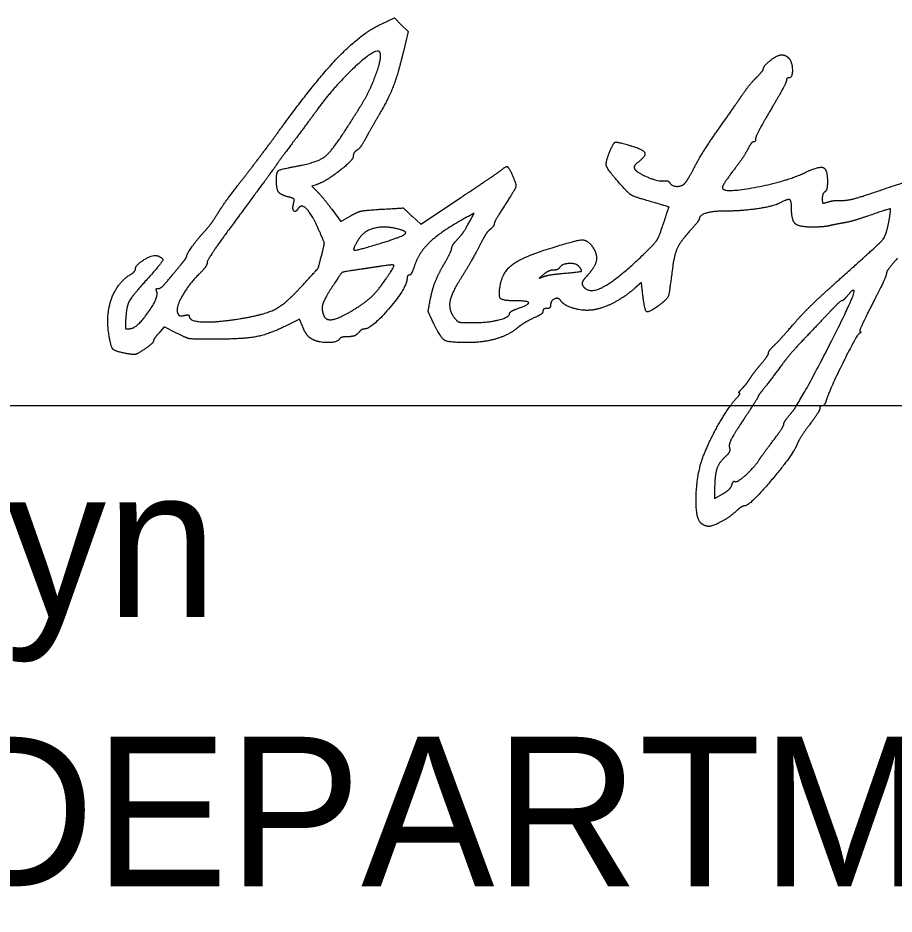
# Model space of a CAD drawing. Extents: x -84548 to 2262448, y -162180 to 525962.
# Drawn here: x 139864 to 144196, y -39877 to -35447 of the extents above; entities that cross this region are included whole.
import ezdxf

# ---------------------------------------------------------------- set-up
doc = ezdxf.new("R2010")
doc.units = 0
for name, color, linetype in [('Default', 7, 'Continuous'), ('GM_X_County', 7, 'Continuous'), ('GM_X_Section', 7, 'Continuous')]:
    doc.layers.add(name, color=color, linetype=linetype)

msp = doc.modelspace()

# ---------------------------------------------------------------- linework, layer by layer
at = {"layer": 'Default'}
for points in [[(141659.1, -35478), (141725.7, -35447.1), (141759.3, -35480.7), (141792.9, -35514.4), (141769.6, -35613)], [(141342.6, -36269.9), (141316.2, -36278.2), (141343.4, -36305.4)], [(141812.4, -36426.7), (141855.4, -36466.9), (142046.7, -36339.6)], [(141415.6, -36393.4), (141460.7, -36454.3), (141507.2, -36426.7)], [(142096.8, -36454.6), (142120.4, -36412.6), (142091.3, -36428.1)], [(142951, -36790.8), (142947.5, -36754.7), (142916.5, -36781.8)], [(141274, -36978.8), (141256.2, -36936.3), (141183.2, -36972.6)], [(140647.5, -37005.4), (140586.8, -36974.9), (140560.1, -37005.5)], [(143308.7, -37773.5), (143308.7, -37823), (143348.5, -37800.1)]]:
    msp.add_lwpolyline(points, dxfattribs=at)
for points in [[(141186.1, -35963.1), (141342.8, -35748.8), (141563.6, -35522.3), (141659.1, -35478)], [(141651.4, -35614.3), (141632.1, -35595), (141428.6, -35783.6), (141347.3, -35896)], [(141554.7, -35889.1), (141604.5, -35810.5), (141667.8, -35630.7), (141651.4, -35614.3)], [(141769.6, -35613), (141743.3, -35724.8), (141694.9, -35849.4), (141645.1, -35933.4)], [(143549.5, -35699.4), (143549.5, -35684.5), (143619.1, -35630.1), (143638.8, -35629.7)], [(143638.8, -35629.7), (143649.6, -35629.5), (143665.3, -35636.2), (143673.6, -35644.5)], [(143673.6, -35644.5), (143692, -35662.9), (143694.1, -35743.4), (143676.2, -35743.4)], [(143514.6, -35742.2), (143533.8, -35723), (143549.5, -35703.7), (143549.5, -35699.4)], [(143441.8, -35833.1), (143462.7, -35802.3), (143495.4, -35761.4), (143514.6, -35742.2)], [(143676.2, -35743.4), (143669.2, -35743.4), (143663.5, -35749.3), (143663.5, -35756.7)], [(143663.5, -35756.7), (143663.5, -35764), (143629.3, -35827.8), (143587.5, -35898.5)], [(143327.7, -35996.8), (143369.6, -35937.6), (143421, -35863.9), (143441.8, -35833.1)], [(141347.3, -35896), (141328.4, -35922.3), (141278.6, -35989.1), (141236.8, -36044.5)], [(141499.1, -35977.1), (141516.5, -35949.6), (141541.5, -35910), (141554.7, -35889.1)], [(143587.5, -35898.5), (143545.7, -35969.3), (143511.4, -36034.6), (143511.4, -36043.6)], [(140974.1, -36245.4), (141021, -36185.5), (141116.4, -36058.5), (141186.1, -35963.1)], [(141645.1, -35933.4), (141626.5, -35964.8), (141599, -36013.3), (141584, -36041.2)], [(141236.2, -36181.2), (141345, -36161.5), (141419.2, -36103.9), (141499.1, -35977.1)], [(143214.8, -36174.2), (143234.9, -36135.9), (143285.7, -36056), (143327.7, -35996.8)], [(141236.8, -36044.5), (141195, -36099.8), (141152.2, -36157.9), (141141.8, -36173.5)], [(141584, -36041.2), (141569, -36069), (141548.9, -36096.4), (141539.3, -36102)], [(142788.9, -36111.5), (142808.6, -36063.8), (142825.2, -36058.5), (142892.3, -36078.3)], [(143500.9, -36060.2), (143495.1, -36060.2), (143482.6, -36075.8), (143473.2, -36095)], [(143511.4, -36043.6), (143511.4, -36052.7), (143506.7, -36060.2), (143500.9, -36060.2)], [(141539.3, -36102), (141529.8, -36107.6), (141521.9, -36120.4), (141521.9, -36130.5)], [(142892.3, -36078.3), (142955.6, -36097), (142970.7, -36129.7), (142930.2, -36160.5)], [(143473.2, -36095), (143463.7, -36114.2), (143431.4, -36162.2), (143401.3, -36201.7)], [(141521.9, -36130.5), (141521.9, -36150.4), (141385.9, -36256.1), (141342.6, -36269.9)], [(142840.6, -36267.1), (142779.8, -36198), (142767.9, -36162.2), (142788.9, -36111.5)], [(141141.8, -36173.5), (141131.3, -36189.2), (141050.2, -36299.8), (140961.6, -36419.3)], [(141141.8, -36245.2), (141141.8, -36209), (141163.5, -36194.3), (141236.2, -36181.2)], [(142253.2, -36199.6), (142277.2, -36179.7), (142289.7, -36184.3), (142305.6, -36219.2)], [(142930.2, -36160.5), (142915.7, -36171.5), (142908, -36186.4), (142913, -36193.6)], [(142913, -36193.6), (142927.1, -36213.6), (143032.2, -36256.8), (143056.7, -36252.7)], [(143165.9, -36259.8), (143172.6, -36251), (143194.7, -36212.5), (143214.8, -36174.2)], [(143756.4, -36211.4), (143824.9, -36178.7), (143866.3, -36195.3), (143866.3, -36255.5)], [(142046.7, -36339.6), (142151.8, -36269.6), (142244.8, -36206.6), (142253.2, -36199.6)], [(142305.6, -36219.2), (142328.7, -36270), (142323.7, -36291.7), (142269.6, -36375.4)], [(143401.3, -36201.7), (143371.3, -36241.1), (143346.7, -36279.4), (143346.7, -36286.6)], [(143346.7, -36286.6), (143346.7, -36314.4), (143661.5, -36256.6), (143756.4, -36211.4)], [(140860.3, -36400.4), (140876, -36375), (140927.2, -36305.2), (140974.1, -36245.4)], [(141199.8, -36331.7), (141162, -36322.2), (141141.8, -36292.1), (141141.8, -36245.2)], [(142964.4, -36346.9), (142907.7, -36330.5), (142881.6, -36313.7), (142840.6, -36267.1)], [(143056.7, -36252.7), (143068.6, -36250.7), (143082, -36255), (143086.6, -36262.3)], [(143086.6, -36262.3), (143097.9, -36280.7), (143150.9, -36279), (143165.9, -36259.8)], [(143866.3, -36255.5), (143866.3, -36279.7), (143860.6, -36303), (143853.6, -36307.3)], [(144089.8, -36312.1), (144302.9, -36238.8), (144334.3, -36247.4), (144312.4, -36373.5)], [(141343.4, -36305.4), (141358.3, -36320.4), (141390.8, -36360), (141415.6, -36393.4)], [(143853.6, -36307.3), (143846.6, -36311.6), (143840.9, -36326.6), (143840.9, -36340.6)], [(143937.8, -36349.3), (143959.7, -36350.1), (144028.1, -36333.4), (144089.8, -36312.1)], [(141226.7, -36364.9), (141231.6, -36346.1), (141225, -36338.1), (141199.8, -36331.7)], [(141249.3, -36390), (141236.5, -36410.6), (141219.6, -36391.8), (141226.7, -36364.9)], [(143053, -36472.5), (143083, -36383.4), (143081, -36380.6), (142964.4, -36346.9)], [(143628.5, -36363.4), (143599, -36379.1), (143439.6, -36402.3), (143360.7, -36402.3)], [(143688.9, -36388.2), (143688.9, -36349.6), (143669.4, -36341.5), (143628.5, -36363.4)], [(143840.9, -36340.6), (143840.9, -36361.2), (143846.3, -36364.3), (143869.4, -36356.9)], [(143869.4, -36356.9), (143885.1, -36351.9), (143915.9, -36348.5), (143937.8, -36349.3)], [(140774.3, -36516), (140809.1, -36477.3), (140831.5, -36447.1), (140860.3, -36400.4)], [(141348.5, -36488.3), (141316.2, -36416.1), (141264.7, -36365), (141249.3, -36390)], [(141507.2, -36426.7), (141541.6, -36406.2), (141581.5, -36397.4), (141661.5, -36392.8)], [(141661.5, -36392.8), (141768.7, -36386.5), (141769.6, -36386.7), (141812.4, -36426.7)], [(142269.6, -36375.4), (142241.7, -36418.6), (142218.9, -36458.7), (142218.9, -36464.5)], [(143360.7, -36402.3), (143300, -36402.3), (143232.7, -36422.2), (143232.7, -36440.2)], [(143790.9, -36481.4), (143725.3, -36481.2), (143688.9, -36447.9), (143688.9, -36388.2)], [(144170.5, -36452.7), (144181.6, -36391.9), (144172.3, -36389.9), (144061.5, -36428.2)], [(140961.6, -36419.3), (140872.9, -36538.9), (140800, -36645.3), (140799.6, -36655.8)], [(142091.3, -36428.1), (141967.7, -36494.3), (141847.5, -36603.5), (141825.8, -36669.3)], [(142029.3, -36550.3), (142058.1, -36518.6), (142071.3, -36499.9), (142096.8, -36454.6)], [(143232.7, -36440.2), (143232.7, -36444.9), (143210.5, -36473.5), (143183.3, -36503.8)], [(143948.6, -36460.2), (143927.7, -36463.6), (143896.4, -36469.8), (143878.9, -36473.9)], [(143933.7, -36732.4), (144121.1, -36565.8), (144157.7, -36522.7), (144170.5, -36452.7)], [(144061.5, -36428.2), (144020.3, -36442.4), (143969.5, -36456.8), (143948.6, -36460.2)], [(141366, -36617.7), (141379.6, -36565.9), (141378, -36554.2), (141348.5, -36488.3)], [(141723.6, -36486.4), (141666.4, -36474.9), (141574.5, -36501.7), (141551.7, -36536.5)], [(141667.7, -36557.8), (141769.2, -36526.6), (141790.3, -36499.7), (141723.6, -36486.4)], [(142200.2, -36490.8), (142189.8, -36499.4), (142173.5, -36521.4), (142163.8, -36539.9)], [(142218.9, -36464.5), (142218.9, -36470.4), (142210.5, -36482.2), (142200.2, -36490.8)], [(142956.4, -36616.6), (143011.5, -36563.5), (143033.4, -36531), (143053, -36472.5)], [(143183.3, -36503.8), (143138.5, -36553.8), (143108.3, -36620.1), (143099.8, -36687.4)], [(143878.9, -36473.9), (143861.5, -36478.1), (143821.9, -36481.4), (143790.9, -36481.4)], [(140698.3, -36624.1), (140698.3, -36615.5), (140746.6, -36546.8), (140774.3, -36516)], [(141551.7, -36536.5), (141514.6, -36593.1), (141538.6, -36597.6), (141667.7, -36557.8)], [(142008.3, -36587.4), (142009.7, -36578.2), (142019.1, -36561.5), (142029.3, -36550.3)], [(142163.8, -36539.9), (142120.9, -36621.3), (142079.8, -36693.9), (142047.4, -36745.2)], [(142448, -36601.6), (142616.1, -36545.7), (142686.9, -36543.5), (142713.7, -36593.4)], [(141963.6, -36677.5), (141986.8, -36637.2), (142007, -36596.6), (142008.3, -36587.4)], [(142713.7, -36593.4), (142730.7, -36625.3), (142712.7, -36685.4), (142673.5, -36727.1)], [(140445, -36687.6), (140445.2, -36667.8), (140533.7, -36615.1), (140553.7, -36622.8)], [(140553.7, -36622.8), (140585.1, -36634.8), (140573.2, -36660.6), (140497.5, -36744.6)], [(140685.6, -36646.8), (140692.6, -36638.4), (140698.3, -36628.2), (140698.3, -36624.1)], [(141262.2, -36778.7), (141347.1, -36685.9), (141348.8, -36683.2), (141366, -36617.7)], [(142249.3, -36765.6), (142260.5, -36706.1), (142346, -36635.5), (142448, -36601.6)], [(142655.5, -36768.9), (142683.8, -36814.6), (142824.8, -36743.2), (142956.4, -36616.6)], [(144213.5, -36634.5), (144182.8, -36668.6), (144157.7, -36703.3), (144157.7, -36711.6)], [(140621.6, -36725.4), (140649.8, -36690.6), (140678.6, -36655.2), (140685.6, -36646.8)], [(140799.6, -36655.8), (140799.3, -36666.2), (140781.7, -36691.7), (140760.6, -36712.4)], [(141658.2, -36674.7), (141628.5, -36679.3), (141587.2, -36685.6), (141566.3, -36688.7)], [(141684.4, -36736.2), (141725.8, -36676.2), (141720.9, -36664.8), (141658.2, -36674.7)], [(141825.8, -36669.3), (141816.7, -36696.7), (141804.6, -36719.1), (141798.7, -36719.1)], [(141906, -36824.6), (141914.4, -36784), (141940.3, -36717.8), (141963.6, -36677.5)], [(142541.1, -36682.6), (142537.3, -36688.7), (142524.2, -36693.8), (142512, -36693.8)], [(142638.7, -36676.8), (142624, -36659), (142553.1, -36663.2), (142541.1, -36682.6)], [(142554.7, -36710.3), (142643, -36702.3), (142655.7, -36697.2), (142638.7, -36676.8)], [(140313.6, -37013), (140298, -36915.1), (140354.8, -36756.6), (140420.2, -36715.7)], [(140420.2, -36715.7), (140433.8, -36707.3), (140444.9, -36694.6), (140445, -36687.6)], [(140556.7, -36785.1), (140564.2, -36787.1), (140593.4, -36760.3), (140621.6, -36725.4)], [(140760.6, -36712.4), (140708.7, -36763.3), (140643.4, -36880), (140652.9, -36904.7)], [(141566.3, -36688.7), (141472.5, -36702.3), (141461.6, -36708.3), (141423.3, -36767.5)], [(141798.7, -36719.1), (141792.8, -36719.1), (141788, -36726.2), (141787.8, -36735)], [(142465.3, -36713.8), (142441, -36733.6), (142441, -36733.7), (142466, -36724.9)], [(142512, -36693.8), (142499.8, -36693.8), (142478.8, -36702.8), (142465.3, -36713.8)], [(142466, -36724.9), (142479.9, -36720.1), (142519.9, -36713.5), (142554.7, -36710.3)], [(142673.5, -36727.1), (142659, -36742.6), (142650.9, -36761.4), (142655.5, -36768.9)], [(143099.8, -36687.4), (143084.8, -36806.2), (143075.7, -36835.2), (143045.7, -36858.7)], [(144157.7, -36711.6), (144157.7, -36719.9), (144126.3, -36787.7), (144087.9, -36862.3)], [(140497.5, -36744.6), (140425.3, -36824.7), (140399, -36878.3), (140395.8, -36951.2)], [(141423.3, -36767.5), (141380, -36834.3), (141363.2, -36886.2), (141375, -36916.9)], [(141526.8, -36887.6), (141585.7, -36850.9), (141643.7, -36795.2), (141684.4, -36736.2)], [(141787.8, -36735), (141787.2, -36780), (141612.4, -36985.2), (141574.7, -36985.2)], [(142047.4, -36745.2), (142005.3, -36811.8), (141993.5, -36892.1), (142020.4, -36928.1)], [(142321.1, -36845.8), (142260.3, -36845.8), (142238.8, -36821.8), (142249.3, -36765.6)], [(143701.1, -36958.1), (143739.2, -36913.8), (143843.8, -36812.2), (143933.7, -36732.4)], [(140421.4, -36982.9), (140454.8, -36977.9), (140560.9, -36827.8), (140550.4, -36800.4)], [(140550.4, -36800.4), (140546.4, -36790), (140549.2, -36783.1), (140556.7, -36785.1)], [(140963.8, -36933.7), (141083.8, -36914.3), (141187.4, -36860.4), (141262.2, -36778.7)], [(142916.5, -36781.8), (142867, -36824.9), (142761.4, -36881.1), (142713.1, -36889.8)], [(143045.7, -36858.7), (142983.8, -36907.5), (142960.7, -36890.8), (142951, -36790.8)], [(143687.3, -37400.7), (143727.7, -37354.6), (144008.8, -36806.8), (143997.8, -36795.7)], [(143997.8, -36795.7), (143993.9, -36791.9), (143980.4, -36801.6), (143967.7, -36817.3)], [(141916.5, -36951.3), (141893.1, -36903.3), (141892.1, -36891.5), (141906, -36824.6)], [(142338.6, -36882.4), (142393, -36862.7), (142384.9, -36845.8), (142321.1, -36845.8)], [(142547.9, -36845), (142537.1, -36827.7), (142497.7, -36844.3), (142497.7, -36866.2)], [(142713.1, -36889.8), (142667.7, -36898.1), (142563.2, -36869.8), (142547.9, -36845)], [(143937.2, -36845.8), (143933.2, -36845.8), (143912.2, -36864.4), (143890.7, -36887)], [(143967.7, -36817.3), (143955, -36833), (143941.3, -36845.8), (143937.2, -36845.8)], [(141375, -36916.9), (141385.6, -36944.7), (141457.3, -36930.8), (141526.8, -36887.6)], [(142294.9, -36908), (142294.9, -36902.6), (142314.6, -36891.1), (142338.6, -36882.4)], [(142459.7, -36896.8), (142459.7, -36904), (142446.8, -36915.6), (142431.2, -36922.7)], [(142478.7, -36883.8), (142468.2, -36883.8), (142459.7, -36889.7), (142459.7, -36896.8)], [(142497.7, -36866.2), (142497.7, -36875.9), (142489.1, -36883.8), (142478.7, -36883.8)], [(143890.7, -36887), (143869.2, -36909.7), (143813.5, -36968.2), (143767, -37017.1)], [(144087.9, -36862.3), (144049.5, -36936.9), (144022.4, -36998), (144027.7, -36998.1)], [(140652.9, -36904.7), (140657.7, -36917.3), (140669.9, -36922.3), (140685.7, -36918.2)], [(140685.7, -36918.2), (140699.6, -36914.5), (140710.9, -36916.3), (140710.9, -36922.2)], [(140710.9, -36922.2), (140710.9, -36946.6), (140846.3, -36952.8), (140963.8, -36933.7)], [(142020.4, -36928.1), (142035.5, -36948.3), (142054.3, -36953.4), (142113.3, -36953.4)], [(142113.3, -36953.4), (142187.1, -36953.5), (142294.9, -36926.6), (142294.9, -36908)], [(142431.2, -36922.7), (142392.4, -36940.3), (142352.1, -36964.1), (142329.8, -36982.6)], [(140395.8, -36951.2), (140394.5, -36980.9), (140398.9, -36986.3), (140421.4, -36982.9)], [(141183.2, -36972.6), (141101, -37013.3), (140968, -37035.9), (140810.1, -37035.9)], [(141317.3, -37034.9), (141303.2, -37027.4), (141283.7, -37002.1), (141274, -36978.8)], [(141574.7, -36985.2), (141568.3, -36985.2), (141556, -36993.8), (141547.3, -37004.2)], [(142084.1, -37052.3), (141991.8, -37051.9), (141954.8, -37029.6), (141916.5, -36951.3)], [(142329.8, -36982.6), (142289.2, -37016.3), (142160.7, -37052.8), (142084.1, -37052.3)], [(143603.5, -37065.8), (143619.1, -37050.9), (143663, -37002.4), (143701.1, -36958.1)], [(140401.1, -37106.6), (140343.6, -37095.8), (140323.4, -37074.1), (140313.6, -37013)], [(140560.1, -37005.5), (140545.5, -37022.3), (140533.5, -37040.3), (140533.4, -37045.5)], [(140810.1, -37035.9), (140727.8, -37035.9), (140696.6, -37030.1), (140647.5, -37005.4)], [(141452.2, -37035.9), (141441.8, -37052.8), (141349.5, -37052.1), (141317.3, -37034.9)], [(141495.8, -37023.2), (141476.2, -37023.2), (141456.6, -37028.9), (141452.2, -37035.9)], [(141547.3, -37004.2), (141538.6, -37014.7), (141515.4, -37023.2), (141495.8, -37023.2)], [(143767, -37017.1), (143720.6, -37066), (143668.3, -37125.4), (143650.8, -37149)], [(144023.7, -37007.6), (144009.6, -37017.2), (143876.3, -37286.5), (143860.7, -37336.9)], [(144027.7, -36998.1), (144033, -36998.2), (144031.2, -37002.5), (144023.7, -37007.6)], [(140533.4, -37045.5), (140533.4, -37050.7), (140513.6, -37068.4), (140489.3, -37084.9)], [(143575, -37103.9), (143575.2, -37097.9), (143588, -37080.7), (143603.5, -37065.8)], [(140489.3, -37084.9), (140454.8, -37108.4), (140435.8, -37113.1), (140401.1, -37106.6)], [(143540, -37155.8), (143559.1, -37133.3), (143574.9, -37110), (143575, -37103.9)], [(143486.1, -37226.1), (143496.6, -37209.9), (143520.8, -37178.3), (143540, -37155.8)], [(143650.8, -37149), (143608.2, -37206.7), (143552.7, -37279.6), (143536.9, -37298.3)], [(143444.9, -37278.8), (143457.1, -37266), (143475.6, -37242.3), (143486.1, -37226.1)], [(143414, -37330.5), (143428.2, -37314.9), (143436, -37302), (143431.3, -37302)], [(143431.3, -37302), (143426.6, -37302), (143432.7, -37291.6), (143444.9, -37278.8)], [(143536.9, -37298.3), (143529.9, -37306.7), (143524.1, -37316), (143524.1, -37318.9)], [(143254.9, -37608.3), (143286, -37530), (143376.4, -37372.1), (143414, -37330.5)], [(143524.1, -37318.9), (143524.1, -37321.7), (143490.7, -37374.3), (143449.8, -37435.6)], [(143860.7, -37336.9), (143855.9, -37352.6), (143846.6, -37365.4), (143840.1, -37365.4)], [(143828.2, -37378.6), (143828.2, -37385.9), (143805.7, -37421.6), (143778.2, -37458.1)], [(143840.1, -37365.4), (143833.6, -37365.4), (143828.2, -37371.3), (143828.2, -37378.6)], [(143449.8, -37435.6), (143404, -37504.4), (143377.9, -37556), (143381.6, -37570.3)], [(143650.8, -37455.1), (143650.8, -37448), (143667.3, -37423.6), (143687.3, -37400.7)], [(143597, -37538.6), (143626.6, -37499.7), (143650.8, -37462.1), (143650.8, -37455.1)], [(143778.2, -37458.1), (143750.7, -37494.5), (143723.6, -37536.6), (143718, -37551.7)], [(143718, -37551.7), (143698.7, -37603.6), (143481.4, -37859.6), (143456.7, -37859.6)], [(143530.5, -37629.7), (143537.4, -37618.6), (143567.4, -37577.6), (143597, -37538.6)], [(143245.3, -37948.5), (143214, -37928.6), (143220.6, -37694.8), (143254.9, -37608.3)], [(143381.6, -37570.3), (143385.1, -37583.6), (143376.9, -37602.8), (143362.3, -37615.6)], [(143362.3, -37615.6), (143330.8, -37643.2), (143308.7, -37708.3), (143308.7, -37773.5)], [(143410.1, -37739.2), (143420.2, -37745.5), (143508.1, -37665.6), (143530.5, -37629.7)], [(143394.2, -37755.2), (143397.6, -37743.1), (143404.7, -37735.9), (143410.1, -37739.2)], [(143348.5, -37800.1), (143370.3, -37787.5), (143390.9, -37767.3), (143394.2, -37755.2)], [(143456.7, -37859.6), (143449.4, -37859.6), (143431.6, -37870.4), (143417.2, -37883.7)], [(143417.2, -37883.7), (143384.5, -37913.9), (143300.4, -37961), (143279.8, -37960.8)], [(143279.8, -37960.8), (143271.3, -37960.7), (143255.8, -37955.2), (143245.3, -37948.5)]]:
    msp.add_open_spline(points, degree=2, dxfattribs=at)
at = {"layer": 'GM_X_County'}
msp.add_line((133816.9, -37364), (152296.9, -37364), dxfattribs=at)

# ---------------------------------------------------------------- texts
at = {"layer": 'GM_X_Section'}
for s, p in [('Pamela Boratyn', (133816.9, -38409.4)), ('DIRECTOR, DEPARTMENT OF TRANSPORTATION', (133816.9, -39740))]:
    msp.add_text(s, height=739.199, dxfattribs=at).set_placement(p)

doc.saveas('drawing.dxf')
